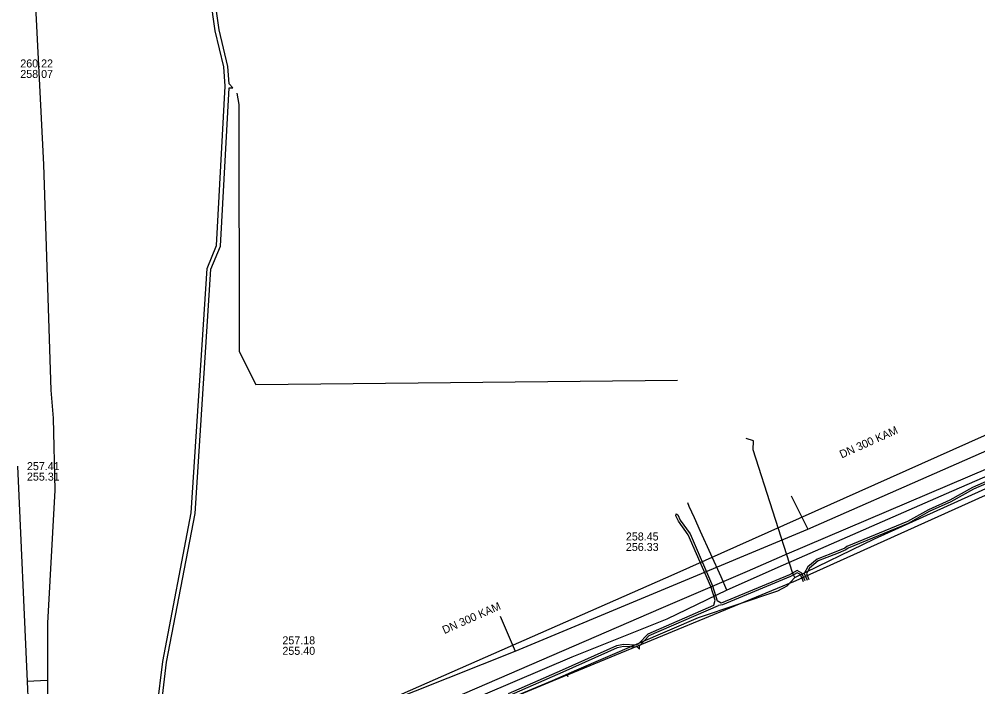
# Model space of a CAD drawing. Extents: x -598233 to -596890, y -1157848 to -1156431.
# Drawn here: x -598018 to -597922.2, y -1157064.2 to -1156997.4 of the extents above; entities that cross this region are included whole.
import ezdxf

# ---------------------------------------------------------------- set-up
doc = ezdxf.new("R2010")
doc.units = 0
for name, color, linetype in [('Vrstva 1', 7, 'Continuous'), ('Vrstva 12', 7, 'Continuous'), ('Vrstva 13', 7, 'Continuous'), ('Vrstva 19', 7, 'Continuous'), ('Vrstva 42', 7, 'Continuous'), ('Vrstva 44', 7, 'Continuous'), ('Vrstva 5', 7, 'Continuous'), ('Vrstva 55', 7, 'Continuous'), ('Vrstva 8', 7, 'Continuous')]:
    doc.layers.add(name, color=color, linetype=linetype)

msp = doc.modelspace()

# ---------------------------------------------------------------- linework, layer by layer
at = {"layer": 'Vrstva 1'}
for points in [[(-598010.295, -1157077.73), (-597988.335, -1157068.59), (-597968.422, -1157060.661), (-597939.139, -1157048.449), (-597912.168, -1157036.572), (-597909.03, -1157035.19), (-597900, -1157031.131), (-597908.905, -1157035.19), (-597867.196, -1157016.44), (-597866.23, -1157015.95), (-597831.875, -1157001.152), (-597824.361, -1156997.916)], [(-597940.819, -1157045.134), (-597939.139, -1157048.449)], [(-597969.918, -1157057.167), (-597968.422, -1157060.661)]]:
    msp.add_lwpolyline(points, dxfattribs=at)
at = {"layer": 'Vrstva 12'}
for points in [[(-597940.45, -1157053.29), (-597932.48, -1157049.43), (-597919.28, -1157043.45), (-597915.42, -1157042.03), (-597907.53, -1157038.17), (-597905.48, -1157037.32), (-597899.43, -1157035.26), (-597892.82, -1157032.46)], [(-597940.55, -1157053.091), (-597940.7, -1157052.79), (-597944.62, -1157040.51), (-597944.59, -1157039.63), (-597945.31, -1157039.38)], [(-597964.676, -1157063.583), (-597962.24, -1157062.52), (-597950.07, -1157057.3), (-597942.15, -1157054.62), (-597941.21, -1157054.12), (-597940.45, -1157053.29)], [(-597940.45, -1157053.29), (-597940.55, -1157053.091)], [(-597995.084, -1157076.406), (-597981.78, -1157070.76), (-597964.676, -1157063.583)]]:
    msp.add_lwpolyline(points, dxfattribs=at)
at = {"layer": 'Vrstva 13'}
msp.add_lwpolyline([(-598014.67, -1157081.16), (-598010.59, -1157079.787), (-597979.91, -1157067.651), (-597953.811, -1157056.367), (-597945.174, -1157052.65), (-597941.437, -1157051.033), (-597900.565, -1157033.589), (-597899.099, -1157032.963), (-597897.07, -1157032.078), (-597882.55, -1157025.761), (-597852.745, -1157012.979), (-597832.939, -1157004.762), (-597831.246, -1157004.104), (-597815.959, -1156998.699), (-597794.74, -1156991.452), (-597780.392, -1156988.411), (-597756.742, -1156983.517), (-597752.81, -1156982.69)], dxfattribs=at)
at = {"layer": 'Vrstva 19'}
for points in [[(-597904.92, -1157036.04), (-597924.8, -1157044.7), (-597941.61, -1157052.06), (-597947.24, -1157054.56), (-597953.26, -1157057.44), (-597962.76, -1157061.26), (-597980.31, -1157068.75), (-598012.73, -1157082.08), (-598023.68, -1157086.99), (-598027.48, -1157088.69)], [(-597951.012, -1157046.189), (-597951.157, -1157045.816)], [(-597947.24, -1157054.56), (-597947.81, -1157053.23), (-597949.9, -1157048.7), (-597950.48, -1157047.33), (-597951.012, -1157046.189)]]:
    msp.add_lwpolyline(points, dxfattribs=at)
at = {"layer": 'Vrstva 42'}
for points in [[(-598004.34, -1157066.876), (-598004.203, -1157066.287), (-598003.648, -1157061.699), (-598000.799, -1157046.825), (-597999.217, -1157022.374), (-597998.258, -1157020.075), (-597997.398, -1157004.133), (-597997.519, -1157002.23), (-597998.387, -1156998.597), (-598000.329, -1156984.919), (-598001.065, -1156969.059), (-598000.559, -1156967.505)], [(-597996.641, -1157004.301), (-597997.012, -1157003.912), (-597997.121, -1157002.17), (-597997.993, -1156998.523), (-597999.931, -1156984.881), (-598000.875, -1156969.121), (-598000.9, -1156968.64), (-598000.51, -1156968.05)], [(-598004.14, -1157066.864), (-598003.802, -1157066.299), (-598003.252, -1157061.761), (-598000.401, -1157046.875), (-597998.823, -1157022.466), (-597997.862, -1157020.165), (-597997.008, -1157004.312), (-597996.641, -1157004.301)], [(-597996.241, -1157004.861), (-597996.028, -1157005.981), (-597995.987, -1157030.687), (-597994.329, -1157033.974), (-597952.198, -1157033.543)], [(-597857.875, -1157016.441), (-597857.758, -1157016.736), (-597857.908, -1157016.979), (-597866.777, -1157020.527), (-597877.24, -1157024.758), (-597888.236, -1157029.957), (-597889.645, -1157030.396), (-597891.65, -1157031.288), (-597899.246, -1157034.457), (-597902.644, -1157035.636), (-597904.711, -1157036.419), (-597906.203, -1157037.189), (-597910.523, -1157039.04), (-597911.991, -1157039.819), (-597915.408, -1157041.097), (-597922.694, -1157044.28), (-597924.965, -1157045.541), (-597927.105, -1157046.511), (-597929.204, -1157047.7), (-597935.24, -1157050.193), (-597935.44, -1157050.338), (-597936.197, -1157050.667)], [(-597857.692, -1157016.36), (-597857.586, -1157016.625), (-597857.585, -1157016.836), (-597857.772, -1157017.141), (-597866.703, -1157020.713), (-597877.16, -1157024.942), (-597888.164, -1157030.143), (-597889.575, -1157030.584), (-597891.57, -1157031.472), (-597899.174, -1157034.643), (-597902.576, -1157035.824), (-597904.629, -1157036.601), (-597906.117, -1157037.371), (-597910.437, -1157039.22), (-597911.909, -1157040.001), (-597915.332, -1157041.283), (-597922.606, -1157044.46), (-597924.875, -1157045.719), (-597927.015, -1157046.689), (-597929.116, -1157047.88), (-597935.132, -1157050.365), (-597935.36, -1157050.522), (-597936.123, -1157050.853)], [(-597969.079, -1157064.898), (-597963.691, -1157062.539), (-597958.24, -1157060.084), (-597957.586, -1157059.97), (-597956.345, -1157060.03), (-597956.072, -1157059.921), (-597955.128, -1157058.936), (-597948.537, -1157056.049), (-597948.433, -1157055.564), (-597948.864, -1157054.195), (-597951.108, -1157049.019), (-597952.076, -1157047.661), (-597952.334, -1157047.131), (-597952.32, -1157046.93), (-597952.158, -1157047.033), (-597951.904, -1157047.559), (-597950.932, -1157048.921), (-597948.676, -1157054.125), (-597948.202, -1157055.636)], [(-597936.197, -1157050.667), (-597938.221, -1157051.463), (-597939.149, -1157052.215), (-597939.509, -1157052.887), (-597939.228, -1157053.562)], [(-597936.123, -1157050.853), (-597938.119, -1157051.637), (-597938.991, -1157052.345), (-597939.288, -1157052.898), (-597939.045, -1157053.48)], [(-597939.412, -1157053.638), (-597939.743, -1157052.846), (-597940.227, -1157052.594), (-597940.988, -1157053.022), (-597947.816, -1157055.866), (-597948.202, -1157055.636)], [(-597939.597, -1157053.715), (-597939.899, -1157052.99), (-597940.213, -1157052.826), (-597940.892, -1157053.198), (-597947.672, -1157056.022), (-597948.1, -1157056.076)], [(-597969.001, -1157065.082), (-597963.609, -1157062.721), (-597958.18, -1157060.276), (-597957.574, -1157060.17), (-597956.219, -1157060.237), (-597955.97, -1157060.44), (-597955.991, -1157060.125), (-597955.012, -1157059.104), (-597948.1, -1157056.076)]]:
    msp.add_lwpolyline(points, dxfattribs=at)
at = {"layer": 'Vrstva 44'}
msp.add_lwpolyline([(-598002.06, -1157131.18), (-598002.63, -1157128.98), (-598003.74, -1157124.2), (-598007.08, -1157108.59), (-598007.61, -1157105.31), (-598011.56, -1157086.62), (-598012, -1157084.08), (-598012.21, -1157082.75), (-598013.78, -1157072.36), (-598014.6, -1157068.31), (-598015.12, -1157064.83), (-598015.13, -1157057.85), (-598014.41, -1157044.55), (-598014.57, -1157037.35), (-598014.78, -1157034.56), (-598015.54, -1157011.99), (-598016.84, -1156986.24)], dxfattribs=at)
at = {"layer": 'Vrstva 5'}
for p, q in [((-597907.8, -1157032.96), (-597952.54, -1157052.98)), ((-597952.54, -1157052.98), (-597988.32, -1157068.72)), ((-598015.207, -1157063.59), (-598017.205, -1157063.679))]:
    msp.add_line(p, q, dxfattribs=at)
msp.add_lwpolyline([(-598018.16, -1157042.14), (-598017.205, -1157063.679), (-598016.4, -1157081.82)], dxfattribs=at)
at = {"layer": 'Vrstva 55'}
msp.add_lwpolyline([(-597983.905, -1157071.618), (-597963.198, -1157063.027), (-597963.13, -1157063.19), (-597963.198, -1157063.027), (-597963.18, -1157063.02), (-597961.466, -1157062.313), (-597940.64, -1157053.72), (-597940.613, -1157053.708), (-597918.36, -1157043.7)], dxfattribs=at)

# ---------------------------------------------------------------- texts
at = {"layer": 'Vrstva 8'}
for s, p in [('260.22', (-598017.882, -1157002.275)), ('258.07', (-598017.882, -1157003.325)), ('257.41', (-598017.217, -1157042.55)), ('255.31', (-598017.217, -1157043.6)), ('258.45', (-597957.343, -1157049.586)), ('256.33', (-597957.343, -1157050.636)), ('257.18', (-597991.679, -1157059.972)), ('255.40', (-597991.679, -1157061.022))]:
    msp.add_text(s, height=0.8, dxfattribs=at).set_placement(p)
for rotation, p in [(24.10737, (-597935.767, -1157041.39)), (23.7451, (-597975.482, -1157058.953))]:
    msp.add_text('DN 300 KAM', height=0.8, rotation=rotation, dxfattribs=at).set_placement(p)

doc.saveas('drawing.dxf')
